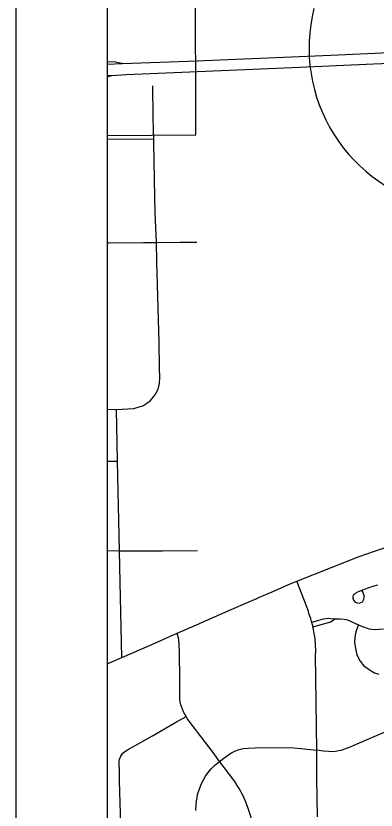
# Model space of a CAD drawing. Extents: x 0 to 34, y -5 to 22.
# Drawn here: x 2 to 2.395, y 19.735 to 20.607 of the extents above; entities that cross this region are included whole.
import ezdxf

# ---------------------------------------------------------------- set-up
doc = ezdxf.new("R2010")
doc.units = 0
for name, color, linetype in [('GM_X_City_Street', 7, 'Continuous'), ('GM_X_Interchange_Ramps', 7, 'Continuous'), ('GM_X_Interstate_Route', 7, 'Continuous'), ('GM_X_Interstate_Shield', 7, 'Continuous'), ('GM_X_State_Route', 7, 'Continuous'), ('GM_X_Township_Road', 7, 'Continuous'), ('GM_X_US_Route', 7, 'Continuous'), ('SH_Cut_Line', 7, 'Continuous'), ('SH_Data', 7, 'Continuous')]:
    doc.layers.add(name, color=color, linetype=linetype)

msp = doc.modelspace()

# ---------------------------------------------------------------- linework, layer by layer
at = {"layer": 'GM_X_City_Street'}
msp.add_line((2.1, 20.11811), (2.11154, 20.11811), dxfattribs=at)
for points in [[(2.1, 20.35759), (2.10198, 20.35763), (2.13978, 20.35794), (2.15409, 20.35801), (2.18028, 20.35832), (2.19841, 20.35825)], [(2.11022, 20.17458), (2.12267, 20.17529), (2.12924, 20.17578), (2.13396, 20.17713), (2.13918, 20.17885), (2.14372, 20.18173), (2.14752, 20.18474), (2.15071, 20.18872), (2.15298, 20.19142), (2.15586, 20.197), (2.1574, 20.20308), (2.15795, 20.20989), (2.1574, 20.22054), (2.15703, 20.24806), (2.15464, 20.33659), (2.15409, 20.35801)], [(2.11605, 19.90263), (2.11432, 19.98526), (2.11357, 20.01965), (2.11154, 20.11811), (2.111, 20.13776), (2.11022, 20.17458), (2.1, 20.17448)], [(2.1, 20.0199), (2.11357, 20.01965), (2.1609, 20.01977), (2.19927, 20.02005)], [(2.33073, 19.72763), (2.33015, 19.76926), (2.33003, 19.78765), (2.32988, 19.80069), (2.32862, 19.90559), (2.32872, 19.90925), (2.32854, 19.91719), (2.32841, 19.91917), (2.32824, 19.92115), (2.32804, 19.92312), (2.3278, 19.92509), (2.32753, 19.92706), (2.32688, 19.93068), (2.32637, 19.93368), (2.32573, 19.93624), (2.32548, 19.93759), (2.32499, 19.93951), (2.32452, 19.94127), (2.32391, 19.94333), (2.32333, 19.94522), (2.32271, 19.94711), (2.32206, 19.94898), (2.32137, 19.95084), (2.32072, 19.9529), (2.31997, 19.95506), (2.31893, 19.95805), (2.30804, 19.98642)], [(2.39669, 19.98203), (2.39114, 19.9804), (2.38692, 19.97896), (2.37914, 19.97598), (2.37472, 19.97439), (2.37186, 19.97273), (2.37076, 19.9718), (2.36997, 19.97079), (2.36955, 19.96954), (2.36945, 19.96785), (2.37025, 19.96559), (2.37198, 19.96345), (2.37449, 19.96244), (2.37654, 19.96231), (2.37841, 19.96283), (2.3799, 19.96382), (2.3809, 19.96503), (2.38153, 19.96644), (2.38197, 19.96858), (2.38181, 19.97058), (2.38134, 19.97243), (2.38068, 19.97394), (2.37954, 19.97565)], [(2.32452, 19.94127), (2.3258, 19.94166), (2.33224, 19.94362), (2.33734, 19.94503), (2.34257, 19.94579), (2.34786, 19.94509), (2.34982, 19.94483)], [(2.32573, 19.93624), (2.34531, 19.94184), (2.34824, 19.94388), (2.34982, 19.94483)], [(2.34982, 19.94483), (2.35258, 19.94503), (2.35602, 19.94483), (2.35984, 19.94458), (2.36373, 19.94381), (2.36762, 19.94222), (2.37566, 19.93858), (2.3791, 19.93706), (2.38754, 19.93413), (2.39041, 19.9335), (2.39351, 19.9331), (2.40293, 19.9339)], [(2.37566, 19.93858), (2.37341, 19.93292), (2.37243, 19.9289), (2.37158, 19.92489), (2.37134, 19.91943), (2.37226, 19.9123), (2.37396, 19.90561), (2.37766, 19.89869), (2.38151, 19.89335), (2.38645, 19.89002), (2.38967, 19.88783), (2.39334, 19.88588), (2.39805, 19.88439)], [(2.18653, 19.83783), (2.18381, 19.84278), (2.18169, 19.84863), (2.18095, 19.8506), (2.18015, 19.85352), (2.17994, 19.85754), (2.17979, 19.87683), (2.17943, 19.90949), (2.17877, 19.92228), (2.17702, 19.92937)], [(2.12269, 19.37468), (2.12312, 19.37594), (2.12017, 19.51608), (2.11959, 19.53798), (2.11813, 19.60022), (2.11593, 19.67667), (2.11538, 19.70711), (2.11359, 19.76716), (2.11344, 19.77819), (2.11314, 19.78665), (2.11337, 19.78989), (2.11412, 19.79178), (2.11518, 19.79428), (2.11593, 19.79526), (2.11744, 19.79745), (2.11941, 19.79949), (2.12417, 19.80236), (2.13225, 19.80681), (2.1497, 19.81656), (2.17614, 19.83182), (2.18653, 19.83783)], [(2.22323, 19.78854), (2.21742, 19.79675), (2.20799, 19.80939), (2.19013, 19.83276), (2.18783, 19.83576), (2.18653, 19.83783)], [(2.40448, 19.82045), (2.39264, 19.81564), (2.36527, 19.80376), (2.35639, 19.80059), (2.35236, 19.79969), (2.34817, 19.79915), (2.33728, 19.79981), (2.32988, 19.80069)], [(2.19745, 19.7346), (2.19781, 19.74169), (2.19811, 19.74511), (2.19864, 19.7487), (2.1992, 19.75224), (2.2003, 19.75566), (2.20205, 19.76034), (2.20367, 19.76436), (2.20573, 19.76848), (2.20805, 19.77228), (2.21094, 19.77649), (2.21413, 19.78042), (2.21781, 19.78419), (2.22323, 19.78854), (2.22945, 19.79312), (2.23554, 19.79754), (2.24087, 19.80025), (2.24499, 19.80174), (2.24923, 19.80258), (2.25462, 19.80323), (2.26219, 19.80345), (2.27864, 19.80377), (2.30473, 19.80354), (2.3126, 19.80279), (2.32988, 19.80069)], [(2.26328, 19.59437), (2.26317, 19.60373), (2.2629, 19.6249), (2.26166, 19.6702), (2.26086, 19.7003), (2.26056, 19.70834), (2.25991, 19.71594), (2.25852, 19.7231), (2.25786, 19.72689), (2.25428, 19.73793), (2.25187, 19.74473), (2.24888, 19.7513), (2.245, 19.75875), (2.24274, 19.76219), (2.2401, 19.76643), (2.23434, 19.77432), (2.22726, 19.78336), (2.22323, 19.78854)]]:
    msp.add_lwpolyline(points, dxfattribs=at)
at = {"layer": 'GM_X_Interchange_Ramps'}
msp.add_line((2.1, 20.53987), (2.10535, 20.5413), dxfattribs=at)
msp.add_lwpolyline([(2.11646, 20.55422), (2.11229, 20.55511), (2.10921, 20.55578), (2.10568, 20.55607), (2.1, 20.55588)], dxfattribs=at)
at = {"layer": 'GM_X_Interstate_Route'}
msp.add_line((2.1, 20.54111), (2.10535, 20.5413), dxfattribs=at)
for points in [[(2.19896, 20.54553), (2.30293, 20.55008), (2.39226, 20.55404), (2.44708, 20.55607), (2.55191, 20.56067), (2.63803, 20.5643), (2.67999, 20.56603), (2.74938, 20.56889), (2.83262, 20.57274), (2.92292, 20.57648), (2.99184, 20.57936), (3.08257, 20.58343), (3.15021, 20.5862), (3.15974, 20.58662)], [(2.19924, 20.55743), (2.20679, 20.55772), (2.34538, 20.56368), (2.49019, 20.57002), (2.59847, 20.57469), (2.67594, 20.57807), (2.72009, 20.58), (2.82759, 20.58389), (2.96488, 20.58972), (3.04855, 20.59373)], [(2.1, 20.55358), (2.11646, 20.55422), (2.19924, 20.55743)], [(2.10535, 20.5413), (2.12105, 20.54239), (2.17373, 20.54442), (2.19896, 20.54553)]]:
    msp.add_lwpolyline(points, dxfattribs=at)
at = {"layer": 'GM_X_Interstate_Shield'}
msp.add_arc((2.49901, 20.57116), 0.17756, 165.80665, 258.46304, dxfattribs=at)
at = {"layer": 'GM_X_State_Route'}
for points in [[(2.28084, 19.97472), (2.2983, 19.98228), (2.30804, 19.98642), (2.34677, 20.00169), (2.37653, 20.01332), (2.39308, 20.01913), (2.42343, 20.02938), (2.4274, 20.03066)], [(2.20055, 19.93961), (2.20282, 19.9406), (2.23869, 19.95633), (2.25196, 19.96213), (2.26409, 19.96745), (2.26522, 19.96795), (2.28084, 19.97472)], [(2.1, 19.89553), (2.11605, 19.90263), (2.14922, 19.91695), (2.17702, 19.92937), (2.20055, 19.93961)]]:
    msp.add_lwpolyline(points, dxfattribs=at)
at = {"layer": 'GM_X_Township_Road'}
for p, q in [((2.1, 20.47121), (2.15108, 20.47155)), ((2.15409, 20.35801), (2.15289, 20.3905))]:
    msp.add_line(p, q, dxfattribs=at)
msp.add_lwpolyline([(2.3894, 20.9), (2.1, 20.9), (2.1, 20.47523), (2.19725, 20.47611), (2.19693, 20.65276), (2.23677, 20.65325), (2.23666, 20.66075), (2.39066, 20.66255)], close=True, dxfattribs=at)
msp.add_lwpolyline([(2.15289, 20.3905), (2.15207, 20.42655), (2.15158, 20.4479), (2.1512, 20.46584), (2.15108, 20.47155), (2.15089, 20.48082), (2.15056, 20.49627), (2.15003, 20.52969)], dxfattribs=at)
at = {"layer": 'GM_X_US_Route'}
msp.add_line((2.1, 20.54111), (2.10535, 20.5413), dxfattribs=at)
for points in [[(4.00564, 17.73271), (4.0095, 18.38684), (4.00982, 19.10966), (4.00502, 19.98137), (4.0049, 20.02656), (4.00469, 20.10338), (4.0052, 20.19056), (4.00534, 20.21442), (4.00547, 20.22988), (4.00389, 20.40985), (4.00305, 20.53691), (4.00161, 20.72799), (4.0011, 20.78574), (4.00024, 20.88442), (4.0002, 20.9), (2.1, 20.9), (2.1, 16.52208)], [(2.19896, 20.54553), (2.30293, 20.55008), (2.39226, 20.55404), (2.44708, 20.55607), (2.55191, 20.56067), (2.63803, 20.5643), (2.67999, 20.56603), (2.74938, 20.56889), (2.83262, 20.57274), (2.92292, 20.57648), (2.99184, 20.57936), (3.08257, 20.58343), (3.15021, 20.5862), (3.15974, 20.58662)], [(2.10535, 20.5413), (2.12105, 20.54239), (2.17373, 20.54442), (2.19896, 20.54553)]]:
    msp.add_lwpolyline(points, dxfattribs=at)
at = {"layer": 'SH_Cut_Line'}
msp.add_lwpolyline([(4.00564, 17.73271), (4.0095, 18.38684), (4.00982, 19.10966), (4.00502, 19.98137), (4.0049, 20.02656), (4.00469, 20.10338), (4.0052, 20.19056), (4.00534, 20.21442), (4.00547, 20.22988), (4.00389, 20.40985), (4.00305, 20.53691), (4.00161, 20.72799), (4.0011, 20.78574), (4.00024, 20.88442), (4.0002, 20.9), (2.1, 20.9), (2.1, 16.52208)], dxfattribs=at)
at = {"layer": 'SH_Data'}
for p, q in [((2, 21), (2, 14)), ((2.1, 20.9), (2.1, 14.1))]:
    msp.add_line(p, q, dxfattribs=at)

doc.saveas('drawing.dxf')
